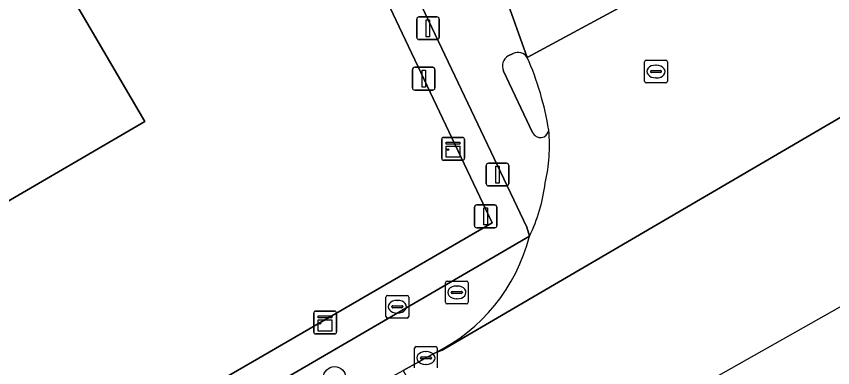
# Model space of a CAD drawing. Extents: x 157692 to 159674, y 381452 to 383291.
# Drawn here: x 159469.38 to 159505.25, y 382399.77 to 382415.21 of the extents above; entities that cross this region are included whole.
import ezdxf

# ---------------------------------------------------------------- set-up
doc = ezdxf.new("R2010")
doc.units = 0
for name, color, linetype in [('IMGEO_Berm_groen', 7, 'Continuous'), ('IMGEO_Boom', 7, 'Continuous'), ('IMGEO_Brandkraan', 7, 'Continuous'), ('IMGEO_Drukknoppaal', 7, 'Continuous'), ('IMGEO_Fietspad_gesloten', 7, 'Continuous'), ('IMGEO_Kast', 7, 'Continuous'), ('IMGEO_Kolk', 7, 'Continuous'), ('IMGEO_Pand', 7, 'Continuous'), ('IMGEO_Rijbaan_lokaal_open', 7, 'Continuous'), ('IMGEO_Rijbaan_regionaal_gesloten', 7, 'Continuous'), ('IMGEO_Rioolput', 7, 'Continuous'), ('IMGEO_Terreindeel_gesloten', 7, 'Continuous'), ('IMGEO_Verkeerseiland_gesloten', 7, 'Continuous'), ('IMGEO_Verkeersregelinstallatiepaal', 7, 'Continuous'), ('IMGEO_Voetpad_open', 7, 'Continuous')]:
    doc.layers.add(name, color=color, linetype=linetype)

msp = doc.modelspace()

# ---------------------------------------------------------------- linework, layer by layer
at = {"layer": 'IMGEO_Berm_groen'}
for points in [[(159491.927, 382405.55), (159480.43, 382398.86), (159411.24, 382358.862), (159411.578, 382358.245), (159433.034, 382367.416), (159433.32, 382367.586), (159442.595, 382373.372), (159457.138, 382382.693)], [(159474.727, 382393.163), (159481.579, 382397.009), (159486.374, 382399.654), (159487.75, 382400.413)]]:
    msp.add_lwpolyline(points, dxfattribs=at)
msp.add_arc((159484.328, 382407.462), 7.836, 295.8934, 345.8761, dxfattribs=at)
at = {"layer": 'IMGEO_Boom'}
msp.add_circle((159483.364, 382399.335), 0.489, dxfattribs=at)
at = {"layer": 'IMGEO_Brandkraan'}
for p, q in [((159488.235, 382402.651), (159488.235, 382403.503)), ((159488.31, 382403.577), (159489.162, 382403.577)), ((159488.723, 382403.357), (159488.748, 382403.357)), ((159489.236, 382403.503), (159489.236, 382402.651)), ((159488.494, 382403.071), (159488.494, 382403.083)), ((159488.932, 382403.034), (159488.534, 382403.034)), ((159488.537, 382403.12), (159488.935, 382403.12)), ((159488.978, 382403.083), (159488.978, 382403.071)), ((159485.621, 382402.023), (159485.621, 382402.875)), ((159485.696, 382402.949), (159486.548, 382402.949)), ((159486.109, 382402.729), (159486.134, 382402.729)), ((159486.622, 382402.875), (159486.622, 382402.023)), ((159488.746, 382402.797), (159488.721, 382402.797)), ((159485.88, 382402.443), (159485.88, 382402.455)), ((159486.318, 382402.406), (159485.92, 382402.406)), ((159485.923, 382402.492), (159486.321, 382402.492)), ((159486.364, 382402.455), (159486.364, 382402.443)), ((159489.162, 382402.577), (159488.31, 382402.577)), ((159486.548, 382401.949), (159485.696, 382401.949)), ((159486.132, 382402.169), (159486.107, 382402.169))]:
    msp.add_line(p, q, dxfattribs=at)
for points in [[(159488.235, 382402.651), (159488.235, 382403.503)], [(159488.31, 382403.577), (159489.162, 382403.577)], [(159489.236, 382403.503), (159489.236, 382402.651)], [(159485.621, 382402.023), (159485.621, 382402.875)], [(159485.696, 382402.949), (159486.548, 382402.949)], [(159486.622, 382402.875), (159486.622, 382402.023)], [(159489.162, 382402.577), (159488.31, 382402.577)], [(159486.548, 382401.949), (159485.696, 382401.949)]]:
    msp.add_lwpolyline(points, dxfattribs=at)
for centre, radius, start, end in [((159488.312, 382403.501), 0.0765, 91.552, 178.448), ((159488.312, 382403.501), 0.0765, 91.552, 178.448), ((159489.16, 382403.501), 0.0765, 1.552, 88.448), ((159489.16, 382403.501), 0.0765, 1.552, 88.448), ((159488.534, 382403.08), 0.0403, 85.8775, 175.7526), ((159488.531, 382403.07), 0.0366, 178.938, 274.7102), ((159488.935, 382403.077), 0.043, 264.8664, 352.4533), ((159488.939, 382403.082), 0.0386, 1.7309, 96.639), ((159485.698, 382402.873), 0.0765, 91.552, 178.448), ((159485.698, 382402.873), 0.0765, 91.552, 178.448), ((159486.546, 382402.873), 0.0765, 1.552, 88.448), ((159486.546, 382402.873), 0.0765, 1.552, 88.448), ((159488.312, 382402.653), 0.0765, 181.552, 268.448), ((159488.312, 382402.653), 0.0765, 181.552, 268.448), ((159489.16, 382402.653), 0.0765, 271.552, 358.448), ((159489.16, 382402.653), 0.0765, 271.552, 358.448), ((159485.92, 382402.452), 0.0403, 85.8775, 175.7526), ((159485.917, 382402.442), 0.0366, 178.938, 274.7102), ((159486.321, 382402.449), 0.043, 264.8664, 352.4533), ((159486.325, 382402.454), 0.0386, 1.7309, 96.639), ((159485.698, 382402.025), 0.0765, 181.552, 268.448), ((159485.698, 382402.025), 0.0765, 181.552, 268.448), ((159486.546, 382402.025), 0.0765, 271.552, 358.448), ((159486.546, 382402.025), 0.0765, 271.552, 358.448)]:
    msp.add_arc(centre, radius, start, end, dxfattribs=at)
for centre, major_axis, ratio, start_param, end_param in [((159488.722, 382403.077), (-0.387, 0.002), 0.722429, 4.712389, 7.853982), ((159488.747, 382403.077), (-0.39, 0.002), 0.717154, 1.570796, 4.712389), ((159486.108, 382402.449), (-0.387, 0.002), 0.722429, 4.712389, 7.853982), ((159486.133, 382402.449), (-0.39, 0.002), 0.717154, 1.570796, 4.712389)]:
    msp.add_ellipse(centre, major_axis=major_axis, ratio=ratio, start_param=start_param, end_param=end_param, dxfattribs=at)
at = {"layer": 'IMGEO_Drukknoppaal'}
for p, q in [((159486.971, 382414.286), (159486.971, 382415.086)), ((159486.971, 382415.086), (159486.971, 382414.286)), ((159487.071, 382415.186), (159487.861, 382415.186)), ((159487.861, 382415.186), (159487.071, 382415.186)), ((159487.961, 382415.086), (159487.961, 382414.286)), ((159487.961, 382414.286), (159487.961, 382415.086)), ((159487.861, 382414.186), (159487.071, 382414.186)), ((159487.071, 382414.186), (159487.861, 382414.186)), ((159490.126, 382408.757), (159490.916, 382408.757)), ((159490.916, 382408.757), (159490.126, 382408.757)), ((159490.026, 382407.857), (159490.026, 382408.657)), ((159490.026, 382408.657), (159490.026, 382407.857)), ((159491.016, 382408.657), (159491.016, 382407.857)), ((159491.016, 382407.857), (159491.016, 382408.657)), ((159490.916, 382407.757), (159490.126, 382407.757)), ((159490.126, 382407.757), (159490.916, 382407.757))]:
    msp.add_line(p, q, dxfattribs=at)
for points in [[(159487.391, 382415.061), (159487.541, 382415.061), (159487.541, 382414.311), (159487.391, 382414.311), (159487.391, 382415.061)], [(159490.446, 382408.632), (159490.596, 382408.632), (159490.596, 382407.882), (159490.446, 382407.882), (159490.446, 382408.632)]]:
    msp.add_lwpolyline(points, dxfattribs=at)
for centre, start, end in [((159487.071, 382415.086), 90, 180), ((159487.071, 382415.086), 90, 180), ((159487.861, 382415.086), 0, 90), ((159487.861, 382415.086), 360, 90), ((159487.071, 382414.286), 180, 270), ((159487.071, 382414.286), 180, 270), ((159487.861, 382414.286), 270, 0), ((159487.861, 382414.286), 270, 0), ((159490.126, 382408.657), 90, 180), ((159490.126, 382408.657), 90, 180), ((159490.916, 382408.657), 0, 90), ((159490.916, 382408.657), 360, 90), ((159490.126, 382407.857), 180, 270), ((159490.126, 382407.857), 180, 270), ((159490.916, 382407.857), 270, 0), ((159490.916, 382407.857), 270, 0)]:
    msp.add_arc(centre, 0.1, start, end, dxfattribs=at)
at = {"layer": 'IMGEO_Fietspad_gesloten'}
for points in [[(159491.828, 382413.402), (159490.839, 382416.167), (159484.765, 382428.925), (159483.476, 382428.318), (159482.502, 382427.859), (159483.843, 382423.634)], [(159486.052, 382418.064), (159491.806, 382405.951), (159491.927, 382405.55)], [(159490.991, 382413.474), (159491.21, 382413.575)], [(159492.064, 382410.112), (159490.784, 382412.805)]]:
    msp.add_lwpolyline(points, dxfattribs=at)
for centre, radius, start, end in [((159491.259, 382413.025), 0.523, 120.7998, 204.8142), ((159491.419, 382413.133), 0.489, 33.3991, 115.3233), ((159492.406, 382410.253), 0.37, 202.3487, 352.2996), ((159485.659, 382409.511), 7.147, 346.88, 5.5543), ((159485.334, 382408.772), 7.338, 333.9521, 353.0859)]:
    msp.add_arc(centre, radius, start, end, dxfattribs=at)
at = {"layer": 'IMGEO_Kast'}
for p, q in [((159488.146, 382409.89), (159488.987, 382409.89)), ((159488.987, 382409.89), (159488.146, 382409.89)), ((159489.071, 382409.815), (159489.071, 382408.974)), ((159489.071, 382408.974), (159489.071, 382409.815)), ((159488.071, 382408.965), (159488.071, 382409.806)), ((159488.071, 382409.806), (159488.071, 382408.965)), ((159488.996, 382408.89), (159488.155, 382408.89)), ((159488.155, 382408.89), (159488.996, 382408.89)), ((159482.447, 382401.332), (159482.447, 382402.173)), ((159482.447, 382402.173), (159482.447, 382401.332)), ((159482.522, 382402.257), (159483.363, 382402.257)), ((159483.363, 382402.257), (159482.522, 382402.257)), ((159483.447, 382402.182), (159483.447, 382401.341)), ((159483.447, 382401.341), (159483.447, 382402.182)), ((159483.372, 382401.257), (159482.531, 382401.257)), ((159482.531, 382401.257), (159483.372, 382401.257))]:
    msp.add_line(p, q, dxfattribs=at)
for points in [[(159488.266, 382409.68), (159488.866, 382409.68), (159488.866, 382409.595), (159488.266, 382409.595), (159488.266, 382409.68)], [(159488.266, 382409.505), (159488.866, 382409.505), (159488.866, 382409.016), (159488.266, 382409.016), (159488.266, 382409.505)], [(159482.642, 382402.047), (159483.242, 382402.047), (159483.242, 382401.962), (159482.642, 382401.962), (159482.642, 382402.047)], [(159482.642, 382401.872), (159483.242, 382401.872), (159483.242, 382401.383), (159482.642, 382401.383), (159482.642, 382401.872)]]:
    msp.add_lwpolyline(points, dxfattribs=at)
for centre in [(159488.35, 382409.354), (159482.726, 382401.721)]:
    msp.add_circle(centre, 0.0377, dxfattribs=at)
for centre, start, end in [((159488.149, 382409.812), 92.4484, 184.2845), ((159488.149, 382409.812), 92.4484, 184.2845), ((159488.993, 382409.812), 2.4484, 94.2845), ((159488.993, 382409.812), 2.4484, 94.2845), ((159488.149, 382408.968), 182.4484, 274.2845), ((159488.149, 382408.968), 182.4484, 274.2845), ((159488.993, 382408.968), 272.4484, 4.2845), ((159488.993, 382408.968), 272.4484, 4.2845), ((159482.525, 382402.179), 92.4484, 184.2845), ((159482.525, 382402.179), 92.4484, 184.2845), ((159483.369, 382402.179), 2.4484, 94.2845), ((159483.369, 382402.179), 2.4484, 94.2845), ((159482.525, 382401.335), 182.4484, 274.2845), ((159482.525, 382401.335), 182.4484, 274.2845), ((159483.369, 382401.335), 272.4484, 4.2845), ((159483.369, 382401.335), 272.4484, 4.2845)]:
    msp.add_arc(centre, 0.0779, start, end, dxfattribs=at)
at = {"layer": 'IMGEO_Kolk'}
for p, q in [((159486.876, 382399.773), (159486.876, 382400.625)), ((159486.951, 382400.699), (159487.803, 382400.699)), ((159487.877, 382400.625), (159487.877, 382399.773)), ((159487.135, 382400.193), (159487.135, 382400.205)), ((159487.573, 382400.156), (159487.175, 382400.156)), ((159487.178, 382400.242), (159487.576, 382400.242)), ((159487.364, 382400.479), (159487.389, 382400.479)), ((159487.619, 382400.205), (159487.619, 382400.193)), ((159487.387, 382399.919), (159487.362, 382399.919))]:
    msp.add_line(p, q, dxfattribs=at)
for points in [[(159486.876, 382399.773), (159486.876, 382400.625)], [(159486.951, 382400.699), (159487.803, 382400.699)], [(159487.877, 382400.625), (159487.877, 382399.773)]]:
    msp.add_lwpolyline(points, dxfattribs=at)
for centre, radius, start, end in [((159486.953, 382400.623), 0.0765, 91.552, 178.448), ((159486.953, 382400.623), 0.0765, 91.552, 178.448), ((159487.801, 382400.623), 0.0765, 1.552, 88.448), ((159487.801, 382400.623), 0.0765, 1.552, 88.448), ((159487.175, 382400.202), 0.0403, 85.8775, 175.7526), ((159487.172, 382400.192), 0.0366, 178.938, 274.7102), ((159487.576, 382400.199), 0.043, 264.8664, 352.4533), ((159487.58, 382400.204), 0.0386, 1.7309, 96.639)]:
    msp.add_arc(centre, radius, start, end, dxfattribs=at)
for centre, major_axis, ratio, start_param, end_param in [((159487.363, 382400.199), (-0.387, 0.002), 0.722429, 4.712389, 7.853982), ((159487.388, 382400.199), (-0.39, 0.002), 0.717154, 1.570796, 4.712389)]:
    msp.add_ellipse(centre, major_axis=major_axis, ratio=ratio, start_param=start_param, end_param=end_param, dxfattribs=at)
at = {"layer": 'IMGEO_Pand'}
msp.add_lwpolyline([(159453.467, 382410.469), (159454.056, 382410.836), (159458.923, 382402.595), (159465.361, 382405.61), (159468.099, 382406.892), (159468.234, 382406.628), (159475.023, 382410.584), (159465.608, 382426.66), (159449.46, 382417.245)], close=True, dxfattribs=at)
at = {"layer": 'IMGEO_Rijbaan_lokaal_open'}
msp.add_lwpolyline([(159471.959, 382455.206), (159479.17, 382440.093), (159483.505, 382431.592), (159484.765, 382428.925), (159490.839, 382416.167), (159491.828, 382413.402), (159499.557, 382417.592), (159498.132, 382420.594), (159496.791, 382420), (159487.385, 382439.761), (159486.026, 382443.247)], dxfattribs=at)
at = {"layer": 'IMGEO_Rijbaan_regionaal_gesloten'}
for points in [[(159499.557, 382417.592), (159491.828, 382413.402)], [(159492.092, 382394.828), (159516.177, 382408.432), (159515.618, 382409.444), (159514.068, 382412.254), (159512.62, 382414.877), (159488.084, 382400.548), (159487.75, 382400.413), (159486.374, 382399.654), (159487.798, 382397.074), (159489.339, 382394.279)], [(159487.75, 382400.413), (159488.084, 382400.548), (159512.62, 382414.877)]]:
    msp.add_lwpolyline(points, dxfattribs=at)
for centre, radius, start, end in [((159480.046, 382408.186), 12.885, 9.0043, 23.8776), ((159485.659, 382409.511), 7.147, 346.88, 5.5543), ((159485.334, 382408.772), 7.338, 333.9521, 353.0859), ((159484.328, 382407.462), 7.836, 295.8934, 345.8761)]:
    msp.add_arc(centre, radius, start, end, dxfattribs=at)
at = {"layer": 'IMGEO_Rioolput'}
for p, q in [((159496.985, 382412.358), (159496.985, 382413.21)), ((159497.06, 382413.284), (159497.912, 382413.284)), ((159497.473, 382413.064), (159497.498, 382413.064)), ((159497.986, 382413.21), (159497.986, 382412.358)), ((159497.244, 382412.778), (159497.244, 382412.79)), ((159497.682, 382412.741), (159497.284, 382412.741)), ((159497.287, 382412.827), (159497.685, 382412.827)), ((159497.728, 382412.79), (159497.728, 382412.778)), ((159497.496, 382412.504), (159497.471, 382412.504)), ((159497.912, 382412.284), (159497.06, 382412.284))]:
    msp.add_line(p, q, dxfattribs=at)
for points in [[(159496.985, 382412.358), (159496.985, 382413.21)], [(159497.06, 382413.284), (159497.912, 382413.284)], [(159497.986, 382413.21), (159497.986, 382412.358)], [(159497.912, 382412.284), (159497.06, 382412.284)]]:
    msp.add_lwpolyline(points, dxfattribs=at)
for centre, radius, start, end in [((159497.062, 382413.208), 0.0765, 91.552, 178.448), ((159497.062, 382413.208), 0.0765, 91.552, 178.448), ((159497.91, 382413.208), 0.0765, 1.552, 88.448), ((159497.91, 382413.208), 0.0765, 1.552, 88.448), ((159497.284, 382412.787), 0.0403, 85.8775, 175.7526), ((159497.281, 382412.777), 0.0366, 178.938, 274.7102), ((159497.685, 382412.784), 0.043, 264.8664, 352.4533), ((159497.689, 382412.789), 0.0386, 1.7309, 96.639), ((159497.062, 382412.36), 0.0765, 181.552, 268.448), ((159497.062, 382412.36), 0.0765, 181.552, 268.448), ((159497.91, 382412.36), 0.0765, 271.552, 358.448), ((159497.91, 382412.36), 0.0765, 271.552, 358.448)]:
    msp.add_arc(centre, radius, start, end, dxfattribs=at)
for centre, major_axis, ratio, start_param, end_param in [((159497.472, 382412.784), (-0.387, 0.002), 0.722429, 4.712389, 7.853982), ((159497.497, 382412.784), (-0.39, 0.002), 0.717154, 1.570796, 4.712389)]:
    msp.add_ellipse(centre, major_axis=major_axis, ratio=ratio, start_param=start_param, end_param=end_param, dxfattribs=at)
at = {"layer": 'IMGEO_Terreindeel_gesloten'}
msp.add_lwpolyline([(159352.531, 382358.832), (159360.481, 382345.384), (159366.791, 382334.621), (159371.307, 382337.202), (159371.24, 382337.319), (159380.619, 382342.772), (159479.765, 382400.029), (159490.281, 382406.143), (159478.308, 382431.393), (159475.507, 382437.131), (159474.916, 382438.343), (159474.409, 382438.531), (159473.533, 382440.415), (159472.136, 382443.422)], dxfattribs=at)
msp.add_lwpolyline([(159465.608, 382426.66), (159475.023, 382410.584), (159468.234, 382406.628), (159468.099, 382406.892), (159465.361, 382405.61), (159458.923, 382402.595), (159454.056, 382410.836), (159453.467, 382410.469), (159449.46, 382417.245)], close=True, dxfattribs=at)
at = {"layer": 'IMGEO_Verkeerseiland_gesloten'}
for points in [[(159491.21, 382413.575), (159490.991, 382413.474)], [(159490.784, 382412.805), (159492.064, 382410.112)]]:
    msp.add_lwpolyline(points, dxfattribs=at)
for centre, radius, start, end in [((159491.259, 382413.025), 0.523, 120.7998, 204.8142), ((159491.419, 382413.133), 0.489, 33.3991, 115.3233), ((159480.046, 382408.186), 12.885, 9.0043, 23.8776), ((159492.406, 382410.253), 0.37, 202.3487, 352.2996)]:
    msp.add_arc(centre, radius, start, end, dxfattribs=at)
at = {"layer": 'IMGEO_Verkeersregelinstallatiepaal'}
for p, q in [((159486.786, 382412.069), (159486.786, 382412.869)), ((159486.786, 382412.869), (159486.786, 382412.069)), ((159486.886, 382412.969), (159487.676, 382412.969)), ((159487.676, 382412.969), (159486.886, 382412.969)), ((159487.776, 382412.869), (159487.776, 382412.069)), ((159487.776, 382412.069), (159487.776, 382412.869)), ((159487.676, 382411.969), (159486.886, 382411.969)), ((159486.886, 382411.969), (159487.676, 382411.969)), ((159489.508, 382406.021), (159489.508, 382406.821)), ((159489.508, 382406.821), (159489.508, 382406.021)), ((159489.608, 382406.921), (159490.398, 382406.921)), ((159490.398, 382406.921), (159489.608, 382406.921)), ((159490.498, 382406.821), (159490.498, 382406.021)), ((159490.498, 382406.021), (159490.498, 382406.821)), ((159490.398, 382405.921), (159489.608, 382405.921)), ((159489.608, 382405.921), (159490.398, 382405.921))]:
    msp.add_line(p, q, dxfattribs=at)
for points in [[(159487.206, 382412.844), (159487.356, 382412.844), (159487.356, 382412.094), (159487.206, 382412.094), (159487.206, 382412.844)], [(159489.928, 382406.796), (159490.078, 382406.796), (159490.078, 382406.046), (159489.928, 382406.046), (159489.928, 382406.796)]]:
    msp.add_lwpolyline(points, dxfattribs=at)
for centre, start, end in [((159486.886, 382412.869), 90, 180), ((159486.886, 382412.869), 90, 180), ((159487.676, 382412.869), 0, 90), ((159487.676, 382412.869), 360, 90), ((159486.886, 382412.069), 180, 270), ((159486.886, 382412.069), 180, 270), ((159487.676, 382412.069), 270, 0), ((159487.676, 382412.069), 270, 0), ((159489.608, 382406.821), 90, 180), ((159489.608, 382406.821), 90, 180), ((159490.398, 382406.821), 0, 90), ((159490.398, 382406.821), 360, 90), ((159489.608, 382406.021), 180, 270), ((159489.608, 382406.021), 180, 270), ((159490.398, 382406.021), 270, 0), ((159490.398, 382406.021), 270, 0)]:
    msp.add_arc(centre, 0.1, start, end, dxfattribs=at)
at = {"layer": 'IMGEO_Voetpad_open'}
for points in [[(159478.308, 382431.393), (159490.281, 382406.143), (159479.765, 382400.029), (159380.619, 382342.772), (159371.24, 382337.319), (159371.307, 382337.202), (159366.791, 382334.621), (159363.234, 382332.595)], [(159368.742, 382333.855), (159373.316, 382336.438), (159380.259, 382340.458), (159380.545, 382339.933), (159387.724, 382344.043), (159387.92, 382343.813), (159392.403, 382347.609), (159411.578, 382358.245), (159411.24, 382358.862), (159480.43, 382398.86), (159491.927, 382405.55), (159491.806, 382405.951), (159486.052, 382418.064)]]:
    msp.add_lwpolyline(points, dxfattribs=at)

doc.saveas('drawing.dxf')
